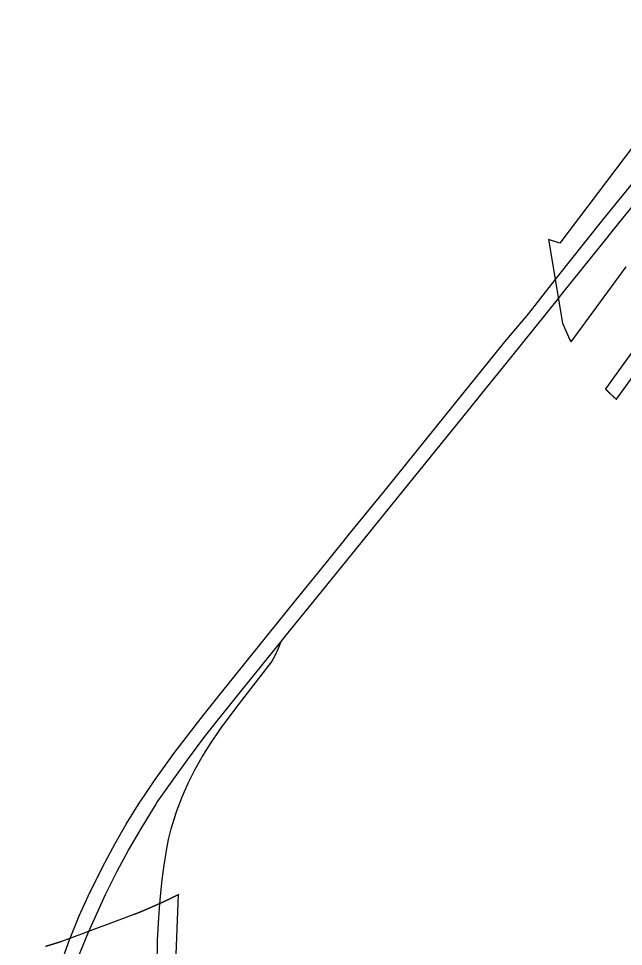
# Model space of a CAD drawing. Extents: x 0 to 34, y 0 to 22.
# Drawn here: x 6.8339 to 6.8769, y 16.1349 to 16.2007 of the extents above; entities that cross this region are included whole.
import ezdxf

# ---------------------------------------------------------------- set-up
doc = ezdxf.new("R2010")
doc.units = 0
for name, color, linetype in [('GM_X_Corporation', 7, 'Continuous'), ('GM_X_Interchange_Ramps', 7, 'Continuous'), ('GM_X_US_Route', 7, 'Continuous')]:
    doc.layers.add(name, color=color, linetype=linetype)

msp = doc.modelspace()

# ---------------------------------------------------------------- linework, layer by layer
at = {"layer": 'GM_X_Corporation'}
for points in [[(6.8836, 16.199633), (6.872327, 16.184738), (6.871532, 16.185016), (6.872518, 16.179079), (6.873054, 16.177902), (6.873137, 16.177743), (6.877044, 16.183081)], [(6.880888, 16.181741), (6.875568, 16.174414), (6.875579, 16.174404), (6.875589, 16.174393), (6.8756, 16.174382), (6.87561, 16.174371), (6.875621, 16.174361), (6.875632, 16.17435), (6.875642, 16.174339), (6.875653, 16.174329), (6.875663, 16.174318), (6.875674, 16.174307), (6.875685, 16.174297), (6.875696, 16.174286), (6.875706, 16.174276), (6.875717, 16.174265), (6.875728, 16.174254), (6.875738, 16.174244), (6.875749, 16.174233), (6.87576, 16.174223), (6.875771, 16.174212), (6.875781, 16.174202), (6.875792, 16.174191), (6.875803, 16.174181), (6.875814, 16.17417), (6.875821, 16.174163), (6.875825, 16.17416), (6.875835, 16.174149), (6.875846, 16.174139), (6.875857, 16.174128), (6.875868, 16.174118), (6.875879, 16.174107), (6.87589, 16.174097), (6.875901, 16.174086), (6.875912, 16.174076), (6.875923, 16.174066), (6.875933, 16.174055), (6.875944, 16.174045), (6.875955, 16.174035), (6.875966, 16.174024), (6.875977, 16.174014), (6.875988, 16.174004), (6.875999, 16.173993), (6.87601, 16.173983), (6.876021, 16.173973), (6.876032, 16.173962), (6.876043, 16.173952), (6.876054, 16.173942), (6.876066, 16.173932), (6.87608, 16.173918), (6.876088, 16.173911), (6.876099, 16.173901), (6.87611, 16.173891), (6.876121, 16.173881), (6.876132, 16.173871), (6.876143, 16.17386), (6.876154, 16.17385), (6.876166, 16.17384), (6.876177, 16.17383), (6.876188, 16.17382), (6.876199, 16.17381), (6.87621, 16.1738), (6.876222, 16.17379), (6.876233, 16.17378), (6.876244, 16.17377), (6.876255, 16.17376), (6.876267, 16.17375), (6.876278, 16.17374), (6.876289, 16.17373), (6.8763, 16.17372), (6.876312, 16.17371), (6.876323, 16.1737), (6.876334, 16.17369), (6.876346, 16.17368), (6.879831, 16.178479)], [(6.844939, 16.13005), (6.845266, 16.138535), (6.845252, 16.138528), (6.845238, 16.138521), (6.845224, 16.138514), (6.84521, 16.138507), (6.845196, 16.1385), (6.845182, 16.138493), (6.845168, 16.138486), (6.845154, 16.138479), (6.845139, 16.138472), (6.845125, 16.138465), (6.845111, 16.138458), (6.845097, 16.138452), (6.845083, 16.138445), (6.845069, 16.138438), (6.845055, 16.138431), (6.845041, 16.138424), (6.845027, 16.138417), (6.845013, 16.13841), (6.844999, 16.138403), (6.844984, 16.138396), (6.84497, 16.138389), (6.844956, 16.138383), (6.844942, 16.138376), (6.844928, 16.138369), (6.844914, 16.138362), (6.8449, 16.138355), (6.844886, 16.138348), (6.844871, 16.138342), (6.844857, 16.138335), (6.844843, 16.138328), (6.844829, 16.138321), (6.844815, 16.138314), (6.844801, 16.138307), (6.844787, 16.138301), (6.844773, 16.138294), (6.844758, 16.138287), (6.844744, 16.13828), (6.84473, 16.138273), (6.844716, 16.138267), (6.844702, 16.13826), (6.844688, 16.138253), (6.844673, 16.138246), (6.844659, 16.13824), (6.844645, 16.138233), (6.844631, 16.138226), (6.844617, 16.138219), (6.844603, 16.138213), (6.844588, 16.138206), (6.844574, 16.138199), (6.84456, 16.138192), (6.844546, 16.138186), (6.844532, 16.138179), (6.844518, 16.138172), (6.844503, 16.138166), (6.844489, 16.138159), (6.844475, 16.138152), (6.844461, 16.138146), (6.844447, 16.138139), (6.844432, 16.138132), (6.844418, 16.138126), (6.844404, 16.138119), (6.84439, 16.138112), (6.844375, 16.138106), (6.844361, 16.138099), (6.844347, 16.138092), (6.844333, 16.138086), (6.844319, 16.138079), (6.844304, 16.138072), (6.84429, 16.138066), (6.844276, 16.138059), (6.844262, 16.138052), (6.844247, 16.138046), (6.844233, 16.138039), (6.844219, 16.138033), (6.844205, 16.138026), (6.844191, 16.138019), (6.844176, 16.138013), (6.844162, 16.138006), (6.844148, 16.138), (6.844134, 16.137993), (6.844119, 16.137987), (6.844105, 16.13798), (6.844091, 16.137973), (6.844077, 16.137967), (6.844062, 16.13796), (6.844048, 16.137954), (6.844034, 16.137947), (6.844019, 16.137941), (6.844005, 16.137934), (6.843991, 16.137928), (6.843977, 16.137921), (6.843962, 16.137915), (6.843948, 16.137908), (6.843934, 16.137902), (6.843919, 16.137895), (6.843905, 16.137889), (6.843891, 16.137882), (6.843877, 16.137876), (6.843862, 16.137869), (6.843848, 16.137863), (6.843834, 16.137856), (6.843819, 16.13785), (6.843805, 16.137843), (6.843791, 16.137837), (6.843776, 16.137831), (6.843762, 16.137824), (6.843748, 16.137818), (6.843734, 16.137811), (6.843719, 16.137805), (6.843705, 16.137798), (6.843691, 16.137792), (6.843676, 16.137786), (6.843662, 16.137779), (6.843648, 16.137773), (6.843633, 16.137766), (6.843619, 16.13776), (6.843605, 16.137754), (6.84359, 16.137747), (6.843576, 16.137741), (6.843562, 16.137735), (6.843547, 16.137728), (6.843533, 16.137722), (6.843519, 16.137716), (6.843504, 16.137709), (6.84349, 16.137703), (6.843475, 16.137697), (6.843461, 16.13769), (6.843447, 16.137684), (6.843432, 16.137678), (6.843418, 16.137671), (6.843404, 16.137665), (6.843389, 16.137659), (6.843375, 16.137652), (6.84336, 16.137646), (6.843346, 16.13764), (6.843332, 16.137633), (6.843317, 16.137627), (6.843303, 16.137621), (6.843289, 16.137615), (6.843274, 16.137608), (6.84326, 16.137602), (6.843245, 16.137596), (6.843231, 16.13759), (6.843217, 16.137583), (6.843202, 16.137577), (6.843188, 16.137571), (6.843173, 16.137565), (6.843169, 16.137563), (6.843159, 16.137558), (6.843145, 16.137552), (6.84313, 16.137546), (6.843116, 16.13754), (6.843101, 16.137534), (6.843087, 16.137527), (6.843072, 16.137521), (6.843058, 16.137515), (6.843044, 16.137509), (6.843029, 16.137503), (6.843015, 16.137497), (6.843, 16.13749), (6.842986, 16.137484), (6.842971, 16.137478), (6.842957, 16.137472), (6.842943, 16.137466), (6.842928, 16.13746), (6.842914, 16.137453), (6.842899, 16.137447), (6.842885, 16.137441), (6.84287, 16.137435), (6.842856, 16.137429), (6.842841, 16.137423), (6.842827, 16.137417), (6.842813, 16.137411), (6.842798, 16.137405), (6.842784, 16.137399), (6.842769, 16.137392), (6.842755, 16.137386), (6.84274, 16.13738), (6.842726, 16.137374), (6.842711, 16.137368), (6.842697, 16.137362), (6.842682, 16.137356), (6.842668, 16.13735), (6.842653, 16.137344), (6.842639, 16.137338), (6.842624, 16.137332), (6.84261, 16.137326), (6.842595, 16.13732), (6.842581, 16.137314), (6.842566, 16.137308), (6.842552, 16.137302), (6.842537, 16.137296), (6.842523, 16.13729), (6.842508, 16.137284), (6.842494, 16.137278), (6.842479, 16.137272), (6.842465, 16.137266), (6.84245, 16.13726), (6.842436, 16.137254), (6.842421, 16.137248), (6.842407, 16.137242), (6.842392, 16.137236), (6.842378, 16.13723), (6.842363, 16.137224), (6.842349, 16.137218), (6.842334, 16.137212), (6.84232, 16.137207), (6.842305, 16.137201), (6.842291, 16.137195), (6.842276, 16.137189), (6.842261, 16.137183), (6.842247, 16.137177), (6.842232, 16.137171), (6.842218, 16.137165), (6.842203, 16.137159), (6.842189, 16.137154), (6.842174, 16.137148), (6.84216, 16.137142), (6.842145, 16.137136), (6.84213, 16.13713), (6.842116, 16.137124), (6.842101, 16.137118), (6.839962, 16.136327), (6.839753, 16.136249), (6.838684, 16.135854), (6.836845, 16.135173), (6.83683, 16.135169), (6.836816, 16.135164), (6.836801, 16.135159), (6.836786, 16.135154), (6.836772, 16.13515), (6.836757, 16.135145), (6.836742, 16.13514), (6.836728, 16.135136), (6.836713, 16.135131), (6.836698, 16.135126), (6.836684, 16.135122), (6.836669, 16.135117), (6.836654, 16.135112), (6.83664, 16.135108), (6.836625, 16.135103), (6.83661, 16.135098), (6.836596, 16.135094), (6.836581, 16.135089), (6.836566, 16.135085), (6.836552, 16.13508), (6.836537, 16.135075), (6.836522, 16.135071), (6.836508, 16.135066), (6.836493, 16.135062), (6.836478, 16.135057), (6.836463, 16.135052), (6.836449, 16.135048), (6.836434, 16.135043), (6.836419, 16.135039), (6.836405, 16.135034), (6.83639, 16.135029), (6.836375, 16.135025), (6.836361, 16.13502), (6.836346, 16.135016), (6.836331, 16.135011), (6.836316, 16.135007), (6.836302, 16.135002), (6.836287, 16.134998), (6.836272, 16.134993), (6.836258, 16.134988), (6.836243, 16.134984), (6.836228, 16.134979), (6.836214, 16.134975), (6.836199, 16.13497), (6.836184, 16.134966), (6.836169, 16.134961), (6.836155, 16.134957), (6.83614, 16.134952), (6.836125, 16.134948), (6.836111, 16.134943), (6.836096, 16.134939), (6.836081, 16.134934), (6.836066, 16.13493), (6.836052, 16.134925), (6.836037, 16.134921), (6.836022, 16.134916), (6.836007, 16.134912), (6.835993, 16.134907), (6.835978, 16.134903), (6.835963, 16.134899), (6.835949, 16.134894), (6.835934, 16.13489), (6.835919, 16.134885), (6.835904, 16.134881), (6.83589, 16.134876), (6.835875, 16.134872), (6.83586, 16.134868), (6.835845, 16.134863), (6.835831, 16.134859)]]:
    msp.add_lwpolyline(points, dxfattribs=at)
at = {"layer": 'GM_X_Interchange_Ramps'}
msp.add_lwpolyline([(6.843739, 16.133471), (6.843779, 16.135315), (6.84387, 16.136894), (6.843935, 16.137886), (6.844021, 16.138892), (6.844094, 16.139582), (6.844237, 16.140632), (6.844401, 16.141678), (6.844562, 16.142456), (6.844739, 16.143195), (6.844948, 16.143879), (6.845154, 16.144488), (6.845528, 16.145478), (6.845949, 16.146449), (6.846419, 16.147398), (6.84694, 16.148319), (6.847504, 16.149215), (6.848253, 16.150306), (6.84936, 16.151793), (6.85114, 16.15409), (6.851874, 16.155038), (6.852141, 16.155546), (6.852357, 16.15603), (6.852554, 16.156501)], dxfattribs=at)
at = {"layer": 'GM_X_US_Route'}
msp.add_line((6.872457, 16.1811), (6.875287, 16.184626), dxfattribs=at)
for points in [[(6.875287, 16.184626), (6.876515, 16.186157), (6.880031, 16.190466), (6.882687, 16.19377), (6.883178, 16.194372), (6.886025, 16.197877), (6.887775, 16.200022), (6.891107, 16.20418), (6.892728, 16.206147), (6.896475, 16.210777)], [(6.866042, 16.174784), (6.866256, 16.175049), (6.868426, 16.177744), (6.870126, 16.179764), (6.872007, 16.182159), (6.873002, 16.183399), (6.875418, 16.186424), (6.878936, 16.190746), (6.881809, 16.194316)], [(6.86701, 16.174344), (6.868336, 16.175979), (6.870494, 16.178645), (6.872243, 16.180834), (6.872457, 16.1811)], [(6.842852, 16.145578), (6.84355, 16.146622), (6.844921, 16.148552), (6.846842, 16.151028), (6.848114, 16.152632), (6.850937, 16.156128), (6.853599, 16.15942), (6.855769, 16.162104), (6.857597, 16.164359), (6.859949, 16.167256), (6.863583, 16.171735), (6.866042, 16.174784)], [(6.843621, 16.144874), (6.84375, 16.145087), (6.844805, 16.146577), (6.845893, 16.148101), (6.8472, 16.149842), (6.849761, 16.15304), (6.852554, 16.156501), (6.852909, 16.156941), (6.855086, 16.15962), (6.857916, 16.163119), (6.861214, 16.167188), (6.865842, 16.172905), (6.86701, 16.174344)], [(6.836167, 16.131603), (6.837524, 16.13533), (6.838204, 16.137041), (6.83884, 16.138419), (6.839895, 16.14054), (6.840761, 16.142165), (6.84155, 16.143531), (6.842527, 16.145091), (6.842852, 16.145578)], [(6.838861, 16.135864), (6.840091, 16.13854), (6.840919, 16.140194), (6.841724, 16.141687), (6.842628, 16.143245), (6.843621, 16.144874)], [(6.833906, 16.11258), (6.833908, 16.112672), (6.833929, 16.113922), (6.833936, 16.114065), (6.833987, 16.115155), (6.834027, 16.116029), (6.834128, 16.117237), (6.83432, 16.119145), (6.834566, 16.121008), (6.83484, 16.122538), (6.835193, 16.12441), (6.835733, 16.126725), (6.836204, 16.128519), (6.836772, 16.130285), (6.837282, 16.131795), (6.837949, 16.133619), (6.838861, 16.135864)]]:
    msp.add_lwpolyline(points, dxfattribs=at)

doc.saveas('drawing.dxf')
